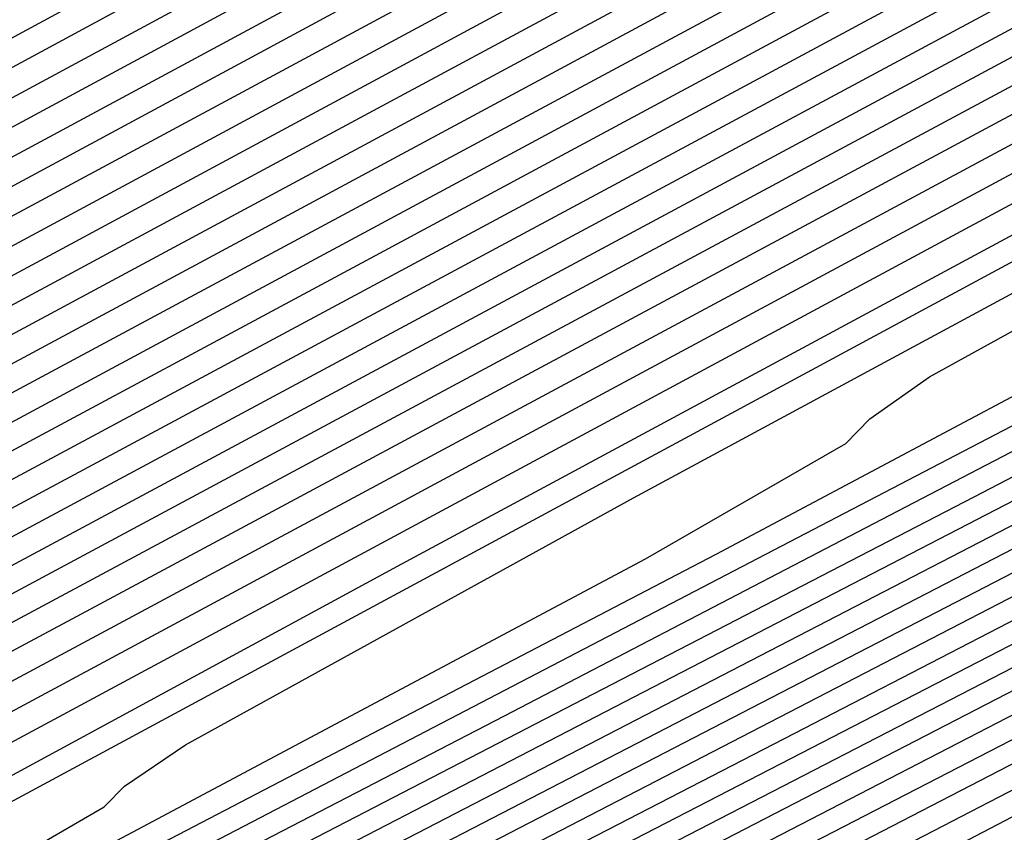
# Model space of a CAD drawing. Extents: x 3249832 to 3255657, y 13789405 to 13793316.
# Tile 396 of 656: x 3254718.228 to 3254719.159, y 13790591.128 to 13790591.897. Entities that reach past the tile are written whole.
import ezdxf

# ---------------------------------------------------------------- set-up
doc = ezdxf.new("R2010")
doc.units = 0
doc.header["$LTSCALE"] = 100
doc.header["$MEASUREMENT"] = 0
for name, color, linetype in [('GRATIO_CON', 10, 'CONTINUOUS'), ('GRATIO_ICON', 7, 'CONTINUOUS'), ('TARGETS_EAST', 7, 'CONTINUOUS')]:
    doc.layers.add(name, color=color, linetype=linetype)

# ---------------------------------------------------------------- blocks, each defined once
blk = doc.blocks.new('Gratio_032316_contours')
at = {"layer": 'GRATIO_CON', "color": 1, "linetype": 'Continuous', "flags": 128}
for points in [[(3254703.74208, 13790583.6526), (3254705.09399, 13790584.28753), (3254707.51, 13790585.43769), (3254710.35179, 13790586.79481), (3254712.76787, 13790587.94839), (3254714.11958, 13790588.59054), (3254714.61952, 13790588.82402), (3254714.69313, 13790588.8542), (3254714.69496, 13790588.85214), (3254714.69605, 13790588.85165), (3254714.69654, 13790588.85216), (3254714.72078, 13790588.86548), (3254714.8899, 13790588.95264), (3254715.34922, 13790589.187), (3254716.17148, 13790589.60527), (3254717.13902, 13790590.09763), (3254717.96162, 13790590.51759), (3254718.5029, 13790590.79709), (3254719.24206, 13790591.18172), (3254720.81218, 13790591.99548), (3254723.57767, 13790593.42532), (3254726.82837, 13790595.11004), (3254729.58542, 13790596.5514)], [(3254703.99313, 13790583.80903), (3254704.46202, 13790584.0148), (3254705.72405, 13790584.60751), (3254707.97941, 13790585.68119), (3254710.63226, 13790586.94808), (3254712.8877, 13790588.02496), (3254714.14953, 13790588.62442), (3254714.61625, 13790588.84237), (3254714.68504, 13790588.87055), (3254714.68688, 13790588.86865), (3254714.68805, 13790588.86818), (3254714.68865, 13790588.8686), (3254714.70788, 13790588.87911), (3254714.84129, 13790588.94785), (3254715.20351, 13790589.13266), (3254715.85193, 13790589.46251), (3254716.61492, 13790589.85077), (3254717.2636, 13790590.18195), (3254717.70844, 13790590.41164), (3254718.41726, 13790590.77991), (3254719.99724, 13790591.59796), (3254722.78966, 13790593.04117), (3254726.07216, 13790594.74185), (3254728.8565, 13790596.19648)], [(3254711.19319, 13790587.25462), (3254713.12734, 13790588.1781), (3254714.20943, 13790588.69217), (3254714.60973, 13790588.87908), (3254714.66886, 13790588.90327), (3254714.67071, 13790588.90166), (3254714.67204, 13790588.90124), (3254714.67287, 13790588.90146), (3254714.68208, 13790588.90638), (3254714.74407, 13790588.93828), (3254714.91208, 13790589.024), (3254715.21282, 13790589.17698), (3254715.5667, 13790589.35706), (3254715.86757, 13790589.51066), (3254716.11951, 13790589.64073), (3254716.76766, 13790589.9763), (3254718.36737, 13790590.80292), (3254721.21362, 13790592.27288), (3254724.55974, 13790594.00546), (3254727.39868, 13790595.48665)], [(3254701.99328, 13790583.12843), (3254704.35055, 13790584.18117), (3254705.63547, 13790584.73829), (3254706.11677, 13790584.92637), (3254706.19419, 13790584.93306), (3254706.25314, 13790584.93958), (3254706.62184, 13790585.10138), (3254707.61421, 13790585.56744), (3254709.38766, 13790586.41171), (3254711.47365, 13790587.40789), (3254713.24716, 13790588.25467), (3254714.24312, 13790588.72794), (3254714.63632, 13790588.91263), (3254714.76153, 13790588.97093), (3254714.89027, 13790589.03409), (3254715.04097, 13790589.10979), (3254715.16886, 13790589.1748), (3254715.32484, 13790589.25521), (3254715.94283, 13790589.57448), (3254717.55243, 13790590.4054), (3254720.4256, 13790591.88874), (3254723.80353, 13790593.63726), (3254726.66977, 13790595.13173), (3254728.26237, 13790595.98212)], [(3254692.19542, 13790578.7312), (3254695.87288, 13790580.39231), (3254699.51231, 13790582.03688), (3254702.71633, 13790583.48115), (3254705.09511, 13790584.54481), (3254706.39109, 13790585.10911), (3254706.87575, 13790585.30138), (3254706.95287, 13790585.3105), (3254707.00648, 13790585.31643), (3254707.34178, 13790585.46357), (3254708.24426, 13790585.88742), (3254709.85707, 13790586.65521), (3254711.75412, 13790587.56117), (3254713.36699, 13790588.33124), (3254714.26934, 13790588.75992), (3254714.60319, 13790588.9158), (3254714.65265, 13790588.93603), (3254714.73839, 13790588.97809), (3254715.32733, 13790589.28087), (3254716.92296, 13790590.10361), (3254719.77669, 13790591.57637), (3254723.13145, 13790593.31247), (3254725.9781, 13790594.79603), (3254727.56019, 13790595.63959)], [(3254710.32649, 13790586.89872), (3254712.03459, 13790587.71444), (3254713.48681, 13790588.40781), (3254714.29928, 13790588.79379), (3254714.59988, 13790588.93413), (3254714.64442, 13790588.95231), (3254714.64604, 13790588.95114), (3254714.64734, 13790588.95087), (3254714.64825, 13790588.95111), (3254714.72837, 13790588.99259), (3254715.28586, 13790589.28049), (3254716.79851, 13790590.06113), (3254719.50495, 13790591.45821), (3254722.68696, 13790593.10503), (3254725.38715, 13790594.51229), (3254726.88786, 13790595.31245), (3254727.43036, 13790595.62513)], [(3254711.26532, 13790587.38573), (3254712.59552, 13790588.02098), (3254713.72645, 13790588.56095), (3254714.35918, 13790588.86153), (3254714.59327, 13790588.97083), (3254714.62795, 13790588.98499), (3254714.62922, 13790588.98409), (3254714.63024, 13790588.98401), (3254714.63098, 13790588.98454), (3254714.7024, 13790589.02207), (3254715.19946, 13790589.27941), (3254716.5481, 13790589.97595), (3254718.96102, 13790591.22183), (3254721.79792, 13790592.69015), (3254724.20525, 13790593.94479), (3254725.54319, 13790594.65817), (3254726.02685, 13790594.93694), (3254726.08508, 13790594.9963), (3254726.13057, 13790595.0453), (3254726.51145, 13790595.26832), (3254727.55966, 13790595.84359)], [(3254711.73473, 13790587.62923), (3254712.87598, 13790588.17425), (3254713.84627, 13790588.63752), (3254714.38912, 13790588.89541), (3254714.58997, 13790588.98918), (3254714.61972, 13790589.00132), (3254714.62081, 13790589.00057), (3254714.62169, 13790589.00058), (3254714.62234, 13790589.00125), (3254714.68942, 13790589.03682), (3254715.15626, 13790589.27888), (3254716.42289, 13790589.93337), (3254718.68905, 13790591.10364), (3254721.3534, 13790592.48271), (3254723.6143, 13790593.66105), (3254724.87085, 13790594.33103), (3254725.32509, 13790594.59284), (3254725.37978, 13790594.64859), (3254725.42638, 13790594.69669), (3254725.81118, 13790594.9207), (3254726.86916, 13790595.50046), (3254728.82725, 13790596.55824)], [(3254711.39453, 13790587.48731), (3254712.20415, 13790587.87274), (3254713.15645, 13790588.32752), (3254713.9661, 13790588.71409), (3254714.41907, 13790588.92928), (3254714.58666, 13790589.00753), (3254714.61149, 13790589.01766), (3254714.6124, 13790589.01704), (3254714.61314, 13790589.01715), (3254714.61371, 13790589.01796), (3254714.67643, 13790589.05156), (3254715.11306, 13790589.27834), (3254716.29768, 13790589.89078), (3254718.41708, 13790590.98544), (3254720.90888, 13790592.27527), (3254723.02334, 13790593.3773), (3254724.19852, 13790594.00389), (3254724.62334, 13790594.24874), (3254724.67448, 13790594.30088), (3254724.72219, 13790594.34808), (3254725.11091, 13790594.57307), (3254726.17866, 13790595.15733), (3254728.15444, 13790596.22421)], [(3254711.66144, 13790587.63674), (3254712.02458, 13790587.80729), (3254712.67356, 13790588.11624), (3254713.43692, 13790588.48079), (3254714.08592, 13790588.79066), (3254714.44902, 13790588.96315), (3254714.58336, 13790589.02587), (3254714.60326, 13790589.034), (3254714.60399, 13790589.03352), (3254714.60459, 13790589.03371), (3254714.60507, 13790589.03467), (3254714.66345, 13790589.0663), (3254715.06986, 13790589.2778), (3254716.17247, 13790589.84819), (3254718.14512, 13790590.86725), (3254720.46435, 13790592.06783), (3254722.43239, 13790593.09355), (3254723.52618, 13790593.67675), (3254723.92158, 13790593.90465), (3254723.96919, 13790593.95318), (3254724.01799, 13790593.99947), (3254724.41063, 13790594.22544), (3254725.48816, 13790594.8142), (3254727.48162, 13790595.89018)], [(3254711.0516, 13790587.45395), (3254712.43608, 13790588.07562), (3254712.94762, 13790588.30148), (3254713.0223, 13790588.33002), (3254713.03319, 13790588.33123), (3254713.10132, 13790588.36112), (3254713.28469, 13790588.44724), (3254713.6124, 13790588.60325), (3254713.99789, 13790588.78733), (3254714.32572, 13790588.94382), (3254714.50926, 13790589.03101), (3254714.57732, 13790589.06316), (3254714.58755, 13790589.06851), (3254714.6374, 13790589.09591), (3254714.98345, 13790589.27675), (3254715.92205, 13790589.76302), (3254717.60119, 13790590.63087), (3254719.57531, 13790591.65295), (3254721.25049, 13790592.52606), (3254722.18151, 13790593.02247)], [(3254711.79628, 13790587.81703), (3254713.19688, 13790588.44753), (3254713.74629, 13790588.69335), (3254713.91404, 13790588.76868), (3254714.0816, 13790588.84719), (3254714.27831, 13790588.94066), (3254714.44546, 13790589.02038), (3254714.53904, 13790589.06487), (3254714.57376, 13790589.08154), (3254714.57904, 13790589.08501), (3254714.62446, 13790589.11059), (3254714.94025, 13790589.2762), (3254715.79684, 13790589.72043), (3254717.32922, 13790590.51268), (3254719.13079, 13790591.44552), (3254720.65954, 13790592.24231), (3254721.50918, 13790592.69534), (3254721.81632, 13790592.87236), (3254721.8533, 13790592.91006), (3254721.90541, 13790592.95364), (3254722.30982, 13790593.18256), (3254723.41667, 13790593.78481), (3254725.46318, 13790594.88809), (3254728.23503, 13790596.37895)], [(3254702.47193, 13790583.62888), (3254706.44814, 13790585.42624), (3254709.94697, 13790587.00813), (3254712.54083, 13790588.18099), (3254713.94762, 13790588.8171), (3254714.46717, 13790589.05203), (3254714.5448, 13790589.0872), (3254714.55123, 13790589.09034), (3254714.55884, 13790589.09451), (3254714.56539, 13790589.09911), (3254714.60997, 13790589.12458), (3254714.89685, 13790589.27558), (3254715.67162, 13790589.67786), (3254717.05725, 13790590.39449), (3254718.68627, 13790591.23808), (3254720.06859, 13790591.95857), (3254720.83684, 13790592.3682), (3254721.11456, 13790592.52827), (3254721.148, 13790592.56235), (3254721.20122, 13790592.60504), (3254721.60955, 13790592.83494), (3254722.72617, 13790593.44168), (3254724.79036, 13790594.55406), (3254727.58602, 13790596.05756)], [(3254703.00825, 13790583.89672), (3254706.86253, 13790585.63902), (3254710.20799, 13790587.15156), (3254712.66839, 13790588.26391), (3254714.00026, 13790588.86583), (3254714.49124, 13790589.08782), (3254714.56174, 13790589.12059), (3254714.59856, 13790589.14167), (3254714.85393, 13790589.27609), (3254715.54646, 13790589.63569), (3254716.7853, 13790590.27642), (3254718.24175, 13790591.03065), (3254719.47763, 13790591.67482), (3254720.16451, 13790592.04106), (3254720.41281, 13790592.18417), (3254720.4427, 13790592.21464), (3254720.49702, 13790592.25643), (3254720.90928, 13790592.48731), (3254722.03567, 13790593.09855), (3254724.11755, 13790594.22003), (3254726.93701, 13790595.73618), (3254730.1613, 13790597.47006)], [(3254704.07064, 13790584.42764), (3254707.66819, 13790586.05379), (3254710.69174, 13790587.42056), (3254712.87231, 13790588.40585), (3254714.04753, 13790588.93598), (3254714.48131, 13790589.13088), (3254714.54417, 13790589.15893), (3254714.57266, 13790589.17462), (3254714.76767, 13790589.27704), (3254715.29611, 13790589.5514), (3254716.24139, 13790590.0403), (3254717.35271, 13790590.61581), (3254718.29573, 13790591.10733), (3254718.81984, 13790591.38678), (3254719.0093, 13790591.49598), (3254719.03211, 13790591.51923), (3254719.08863, 13790591.55921), (3254719.50874, 13790591.79206), (3254720.65467, 13790592.41229), (3254722.77192, 13790593.55197), (3254725.63899, 13790595.09341), (3254728.91761, 13790596.85646)], [(3254700.80641, 13790582.97858), (3254704.60184, 13790584.6931), (3254708.07102, 13790586.26118), (3254710.93361, 13790587.55507), (3254712.97428, 13790588.47682), (3254714.07117, 13790588.97105), (3254714.47635, 13790589.15241), (3254714.53538, 13790589.1781), (3254714.55972, 13790589.1911), (3254714.72454, 13790589.27751), (3254715.17094, 13790589.50926), (3254715.96944, 13790589.92224), (3254716.90819, 13790590.40838), (3254717.70478, 13790590.82358), (3254718.1475, 13790591.05964), (3254718.30755, 13790591.15188), (3254718.32681, 13790591.17152), (3254718.38444, 13790591.2106), (3254718.80847, 13790591.44443), (3254719.96417, 13790592.06916), (3254722.09911, 13790593.21794), (3254724.98998, 13790594.77202), (3254728.29577, 13790596.54966)], [(3254701.39413, 13790583.26959), (3254705.13303, 13790584.95856), (3254708.47385, 13790586.46857), (3254711.17549, 13790587.68957), (3254713.07624, 13790588.54779), (3254714.09481, 13790589.00612), (3254714.47139, 13790589.17394), (3254714.52659, 13790589.19728), (3254714.54677, 13790589.20757), (3254714.68141, 13790589.27798), (3254715.04577, 13790589.46711), (3254715.69748, 13790589.80419), (3254716.46367, 13790590.20096), (3254717.11383, 13790590.53984), (3254717.47517, 13790590.7325), (3254717.60579, 13790590.80779), (3254717.62152, 13790590.82382), (3254717.68025, 13790590.86199), (3254718.1082, 13790591.0968), (3254719.27367, 13790591.72603), (3254721.42629, 13790592.88391), (3254724.34097, 13790594.45064), (3254727.67393, 13790596.24287)], [(3254701.98185, 13790583.56061), (3254705.66423, 13790585.22402), (3254708.87668, 13790586.67596), (3254711.41736, 13790587.82407), (3254713.1782, 13790588.61876), (3254714.11844, 13790589.04119), (3254714.46643, 13790589.19547), (3254714.5178, 13790589.21645), (3254714.53382, 13790589.22404), (3254714.63828, 13790589.27846), (3254714.92059, 13790589.42497), (3254715.4255, 13790589.68618), (3254716.01895, 13790589.994), (3254716.5222, 13790590.25767), (3254716.86324, 13790590.44211), (3254717.39695, 13790590.73508), (3254718.58492, 13790591.38), (3254720.75399, 13790592.54902), (3254723.69202, 13790594.12914), (3254727.05209, 13790595.93607), (3254730.47433, 13790597.77934)], [(3254703.1573, 13790584.14264), (3254706.72662, 13790585.75493), (3254709.68234, 13790587.09074), (3254711.9011, 13790588.09307), (3254713.38213, 13790588.7607), (3254714.16572, 13790589.11134), (3254714.45651, 13790589.23853), (3254714.50023, 13790589.25479), (3254714.50792, 13790589.25699), (3254714.55202, 13790589.27941), (3254714.67025, 13790589.34069), (3254714.8816, 13790589.45003), (3254715.13003, 13790589.57889), (3254715.34069, 13790589.68926), (3254715.52044, 13790589.78633), (3254716.00279, 13790590.04802), (3254717.2029, 13790590.69542), (3254719.40807, 13790591.88146), (3254722.39397, 13790593.48644), (3254725.80841, 13790595.32247), (3254729.28601, 13790597.19548)], [(3254692.44474, 13790579.47648), (3254693.91949, 13790580.09397), (3254694.82193, 13790580.46293), (3254695.7079, 13790580.83475), (3254697.32778, 13790581.5479), (3254700.17871, 13790582.82605), (3254703.74502, 13790584.43366), (3254707.25782, 13790586.02039), (3254710.08517, 13790587.29813), (3254712.14298, 13790588.22758), (3254713.48409, 13790588.83167), (3254714.19126, 13790589.14739), (3254714.46675, 13790589.2679), (3254714.54273, 13790589.30042), (3254714.60894, 13790589.33228), (3254714.68546, 13790589.37118), (3254714.74992, 13790589.40495), (3254714.84904, 13790589.45841), (3254715.30571, 13790589.70449), (3254716.5119, 13790590.35313), (3254718.7351, 13790591.54768), (3254721.74494, 13790593.16508), (3254725.18657, 13790595.01568), (3254728.69185, 13790596.90355)], [(3254691.14093, 13790578.9669), (3254692.98004, 13790579.74207), (3254694.46625, 13790580.36472), (3254695.37555, 13790580.73713), (3254696.26821, 13790581.11251), (3254697.9006, 13790581.83181), (3254700.76941, 13790583.11832), (3254704.33274, 13790584.72467), (3254707.78901, 13790586.28585), (3254710.48799, 13790587.50552), (3254712.38479, 13790588.36214), (3254713.58585, 13790588.90285), (3254714.27404, 13790589.21499), (3254714.9379, 13790589.54666), (3254716.14237, 13790590.18616), (3254718.30354, 13790591.34433), (3254721.24199, 13790592.92228), (3254724.62942, 13790594.74362), (3254728.11685, 13790596.62191)], [(3254691.66191, 13790579.22632), (3254693.51533, 13790580.00766), (3254695.01302, 13790580.63547), (3254695.92918, 13790581.01132), (3254696.82853, 13790581.39026), (3254698.47342, 13790582.11572), (3254701.36012, 13790583.41059), (3254704.92046, 13790585.01569), (3254708.32021, 13790586.55131), (3254710.89081, 13790587.71293), (3254712.62656, 13790588.49675), (3254713.68745, 13790588.97419), (3254714.29308, 13790589.24888), (3254714.90136, 13790589.55341), (3254716.02978, 13790590.15264), (3254718.06295, 13790591.2422), (3254720.85399, 13790592.74103), (3254724.1231, 13790594.49886), (3254727.55692, 13790596.34836)], [(3254690.89048, 13790578.98548), (3254692.70386, 13790579.74517), (3254694.58591, 13790580.53884), (3254696.10655, 13790581.17697), (3254697.03643, 13790581.55971), (3254697.94915, 13790581.94578), (3254699.61906, 13790582.68354), (3254702.54152, 13790583.99513), (3254706.09591, 13790585.59772), (3254709.3826, 13790587.08223), (3254711.69644, 13790588.12773), (3254713.11009, 13790588.76598), (3254713.89065, 13790589.11687), (3254714.33116, 13790589.31666), (3254714.82828, 13790589.56693), (3254715.80459, 13790590.0856), (3254717.58177, 13790591.03793), (3254720.07797, 13790592.37853), (3254723.11046, 13790594.00934), (3254726.43706, 13790595.80126), (3254729.5778, 13790597.50106)], [(3254691.39762, 13790579.23909), (3254693.22483, 13790580.0046), (3254695.1212, 13790580.80443), (3254696.65332, 13790581.44773), (3254697.60632, 13790581.84126), (3254698.63961, 13790582.28239), (3254700.63113, 13790583.16608), (3254704.10839, 13790584.72875), (3254708.19715, 13790586.57237), (3254711.67271, 13790588.14035), (3254713.66293, 13790589.04007), (3254714.70584, 13790589.53487), (3254715.69199, 13790590.05208), (3254717.34118, 13790590.93579), (3254719.68997, 13790592.19728), (3254722.60414, 13790593.76458), (3254725.87712, 13790595.52771), (3254729.01287, 13790597.22465)], [(3254691.90476, 13790579.4927), (3254693.74581, 13790580.26402), (3254695.65649, 13790581.07002), (3254697.20008, 13790581.71848), (3254698.1558, 13790582.11359), (3254699.1668, 13790582.54517), (3254701.09218, 13790583.39945), (3254704.45072, 13790584.9087), (3254708.39987, 13790586.68933), (3254711.75674, 13790588.20375), (3254713.67677, 13790589.07161), (3254714.66865, 13790589.54133), (3254715.5794, 13790590.01856), (3254717.10059, 13790590.83366), (3254719.30196, 13790592.01603), (3254722.09782, 13790593.51982), (3254725.31719, 13790595.25416), (3254728.44794, 13790596.94823)], [(3254692.4119, 13790579.74631), (3254694.26678, 13790580.52345), (3254696.19179, 13790581.33561), (3254697.74685, 13790581.98923), (3254698.70529, 13790582.38591), (3254699.694, 13790582.80795), (3254701.55324, 13790583.63282), (3254704.79305, 13790585.08866), (3254708.60259, 13790586.80628), (3254711.84077, 13790588.26715), (3254713.6906, 13790589.10315), (3254714.63146, 13790589.5478), (3254715.4668, 13790589.98504), (3254716.85999, 13790590.73152), (3254718.91395, 13790591.83478), (3254721.5915, 13790593.27506), (3254724.75726, 13790594.98061), (3254727.88301, 13790596.67182)], [(3254691.97469, 13790579.65884), (3254693.42618, 13790580.25354), (3254695.30873, 13790581.04229), (3254697.26237, 13790581.86679), (3254698.84038, 13790582.53073), (3254699.80426, 13790582.93056), (3254700.74839, 13790583.33351), (3254702.47535, 13790584.09955), (3254705.47771, 13790585.44858), (3254709.00802, 13790587.04021), (3254712.00881, 13790588.39397), (3254713.71826, 13790589.16623), (3254714.55707, 13790589.56073), (3254715.24161, 13790589.918), (3254716.37881, 13790590.52725), (3254718.13794, 13790591.47229), (3254720.57886, 13790592.78554), (3254723.63739, 13790594.43351), (3254726.75314, 13790596.11899), (3254729.24169, 13790597.47883)], [(3254702.93637, 13790584.33295), (3254705.81991, 13790585.62867), (3254709.21022, 13790587.15763), (3254712.09136, 13790588.45865), (3254713.70142, 13790589.1857), (3254714.29473, 13790589.45337), (3254714.37961, 13790589.49147), (3254714.37974, 13790589.49141), (3254714.38013, 13790589.49119), (3254714.38109, 13790589.49045), (3254714.41029, 13790589.50373), (3254714.60482, 13790589.60532), (3254715.12911, 13790589.88442), (3254716.13824, 13790590.4251), (3254717.74994, 13790591.29104), (3254720.07254, 13790592.54078), (3254723.07746, 13790594.15996), (3254726.18821, 13790595.84258), (3254728.69137, 13790597.2097)], [(3254703.39739, 13790584.56636), (3254706.16218, 13790585.8087), (3254709.41288, 13790587.27464), (3254712.17543, 13790588.52194), (3254713.71933, 13790589.2188), (3254714.28836, 13790589.47519), (3254714.36989, 13790589.51154), (3254714.37011, 13790589.51148), (3254714.37048, 13790589.51139), (3254714.37132, 13790589.51088), (3254714.39651, 13790589.52242), (3254714.56432, 13790589.61008), (3254715.01659, 13790589.85084), (3254715.89768, 13790590.32295), (3254717.36193, 13790591.10979), (3254719.56622, 13790592.29602), (3254722.51753, 13790593.88641), (3254725.62328, 13790595.56617), (3254728.14105, 13790596.94058)], [(3254703.85841, 13790584.79976), (3254706.50444, 13790585.98873), (3254709.61554, 13790587.39165), (3254712.25951, 13790588.58523), (3254713.73724, 13790589.2519), (3254714.282, 13790589.497), (3254714.36018, 13790589.53161), (3254714.36047, 13790589.53154), (3254714.36083, 13790589.5316), (3254714.36155, 13790589.53131), (3254714.38273, 13790589.5411), (3254714.52382, 13790589.61484), (3254714.90408, 13790589.81727), (3254715.65711, 13790590.2208), (3254716.97393, 13790590.92854), (3254719.0599, 13790592.05126), (3254721.95759, 13790593.61286), (3254725.05835, 13790595.28975), (3254727.59073, 13790596.67145)], [(3254703.38432, 13790584.64746), (3254704.78046, 13790585.26657), (3254707.18897, 13790586.34879), (3254710.02086, 13790587.62567), (3254712.42766, 13790588.7118), (3254713.77305, 13790589.3181), (3254714.26928, 13790589.54062), (3254714.34076, 13790589.57174), (3254714.34119, 13790589.57167), (3254714.34153, 13790589.572), (3254714.34201, 13790589.57218), (3254714.35518, 13790589.57848), (3254714.44283, 13790589.62436), (3254714.67905, 13790589.75012), (3254715.17597, 13790590.0165), (3254716.19792, 13790590.56603), (3254718.04726, 13790591.56173), (3254720.83773, 13790593.06576), (3254723.92849, 13790594.73692), (3254726.49008, 13790596.13319), (3254727.9069, 13790596.9257)], [(3254703.9115, 13790584.91025), (3254705.24148, 13790585.49997), (3254707.53124, 13790586.52882), (3254710.22352, 13790587.74267), (3254712.51174, 13790588.77509), (3254713.79095, 13790589.3512), (3254714.26292, 13790589.56244), (3254714.33104, 13790589.59181), (3254714.33156, 13790589.59173), (3254714.33188, 13790589.5922), (3254714.33224, 13790589.59261), (3254714.3414, 13790589.59716), (3254714.40233, 13790589.62912), (3254714.56653, 13790589.71655), (3254714.9354, 13790589.91435), (3254715.80992, 13790590.38478), (3254717.54094, 13790591.31697), (3254720.2778, 13790592.79221), (3254723.36356, 13790594.46051), (3254725.93976, 13790595.86407), (3254727.36714, 13790596.66119)], [(3254703.65065, 13790584.83683), (3254704.43869, 13790585.17304), (3254705.7025, 13790585.73338), (3254707.8735, 13790586.70885), (3254710.42618, 13790587.85968), (3254712.59581, 13790588.83838), (3254713.80886, 13790589.3843), (3254714.25655, 13790589.58425), (3254714.32133, 13790589.61188), (3254714.32192, 13790589.61179), (3254714.32223, 13790589.6124), (3254714.32247, 13790589.61305), (3254714.32762, 13790589.61585), (3254714.36183, 13790589.63388), (3254714.45402, 13790589.68297), (3254714.69484, 13790589.81219), (3254715.42191, 13790590.20353), (3254717.03463, 13790591.07221), (3254719.71786, 13790592.51866), (3254722.79863, 13790594.1841), (3254725.38944, 13790595.59494), (3254726.82738, 13790596.39667), (3254727.34774, 13790596.71105)], [(3254703.2145, 13790584.69675), (3254704.20013, 13790585.10915), (3254704.96588, 13790585.43583), (3254706.16353, 13790585.96678), (3254708.21577, 13790586.88888), (3254710.62884, 13790587.97669), (3254712.67989, 13790588.90166), (3254713.82676, 13790589.4174), (3254714.25019, 13790589.60606), (3254714.31162, 13790589.63195), (3254714.3901, 13790589.67379), (3254714.93511, 13790589.96803), (3254716.41376, 13790590.76556), (3254719.05934, 13790592.19223), (3254722.1701, 13790593.87368), (3254724.8105, 13790595.31052), (3254726.27914, 13790596.12763), (3254726.81118, 13790596.44691), (3254726.87595, 13790596.51452), (3254726.90032, 13790596.55671), (3254727.14142, 13790596.72001)], [(3254711.03416, 13790588.21071), (3254712.84804, 13790589.02824), (3254713.86258, 13790589.48359), (3254714.23746, 13790589.6496), (3254714.29218, 13790589.67177), (3254714.29297, 13790589.6713), (3254714.2932, 13790589.67201), (3254714.29301, 13790589.67338), (3254714.36389, 13790589.71338), (3254714.86266, 13790589.98391), (3254716.21749, 13790590.71534), (3254718.64224, 13790592.02334), (3254721.49358, 13790593.56484), (3254723.91385, 13790594.88206), (3254725.26006, 13790595.63114), (3254725.74775, 13790595.92383), (3254725.80712, 13790595.98581), (3254725.83293, 13790596.02653), (3254726.07826, 13790596.19058), (3254726.76077, 13790596.60633), (3254728.00348, 13790597.3473)], [(3254711.23682, 13790588.32772), (3254712.93212, 13790589.09152), (3254713.88048, 13790589.51668), (3254714.2311, 13790589.67135), (3254714.28245, 13790589.69166), (3254714.28331, 13790589.69097), (3254714.2835, 13790589.69163), (3254714.28316, 13790589.69325), (3254714.35051, 13790589.73209), (3254714.82626, 13790589.99112), (3254716.1192, 13790590.69), (3254718.43357, 13790591.93893), (3254721.15524, 13790593.41051), (3254723.4655, 13790594.66788), (3254724.75051, 13790595.3829), (3254725.21604, 13790595.66229), (3254725.27271, 13790595.72146), (3254725.29924, 13790595.76145), (3254725.54668, 13790595.92587), (3254726.23417, 13790596.34397), (3254727.48556, 13790597.08976)], [(3254711.43948, 13790588.44472), (3254713.0162, 13790589.15481), (3254713.89839, 13790589.54978), (3254714.22473, 13790589.69311), (3254714.27273, 13790589.71155), (3254714.27365, 13790589.71063), (3254714.27381, 13790589.71125), (3254714.27331, 13790589.71312), (3254714.33714, 13790589.75079), (3254714.78986, 13790589.99834), (3254716.02092, 13790590.66466), (3254718.22491, 13790591.85453), (3254720.81691, 13790593.25618), (3254723.01714, 13790594.45369), (3254724.24096, 13790595.13467), (3254724.68432, 13790595.40075), (3254724.73829, 13790595.4571), (3254724.76555, 13790595.49636), (3254725.0151, 13790595.66115), (3254725.70757, 13790596.08161), (3254726.96765, 13790596.83222), (3254728.53646, 13790597.76501)], [(3254711.64214, 13790588.56173), (3254713.10027, 13790589.2181), (3254713.91625, 13790589.58296), (3254714.21806, 13790589.71559), (3254714.26197, 13790589.73385), (3254714.32328, 13790589.76886), (3254714.75336, 13790590.00476), (3254715.92262, 13790590.63892), (3254718.01623, 13790591.77), (3254720.47857, 13790593.10183), (3254722.56878, 13790594.23951), (3254723.73142, 13790594.88644), (3254724.15261, 13790595.13922), (3254724.20388, 13790595.19275), (3254724.23185, 13790595.23127), (3254724.48352, 13790595.39644), (3254725.18097, 13790595.81924), (3254726.44973, 13790596.57468), (3254728.02922, 13790597.51369)]]:
    blk.add_lwpolyline(points, dxfattribs=at)
at = {"layer": 'GRATIO_ICON', "color": 7, "linetype": 'Continuous', "flags": 128}
for points in [[(3254710.91272, 13790587.10135), (3254713.00752, 13790588.10153), (3254714.17948, 13790588.65829), (3254714.61299, 13790588.86073), (3254714.67695, 13790588.88691), (3254714.67879, 13790588.88516), (3254714.68004, 13790588.88471), (3254714.68076, 13790588.88503), (3254714.69498, 13790588.89275), (3254714.79268, 13790588.94306), (3254715.05779, 13790589.07833), (3254715.53237, 13790589.31974), (3254716.09081, 13790589.60392), (3254716.56558, 13790589.84631), (3254716.91397, 13790590.02619), (3254717.59246, 13790590.37811), (3254719.1823, 13790591.20044), (3254722.00164, 13790592.65703), (3254725.31595, 13790594.37365), (3254728.12759, 13790595.84157)], [(3254710.7959, 13790587.14222), (3254712.31505, 13790587.86771), (3254713.60663, 13790588.48438), (3254714.32923, 13790588.82766), (3254714.59658, 13790588.95248), (3254714.63618, 13790588.96865), (3254714.63763, 13790588.96762), (3254714.63879, 13790588.96744), (3254714.63962, 13790588.96783), (3254714.71539, 13790589.00733), (3254715.24266, 13790589.27995), (3254716.6733, 13790590.01854), (3254719.23298, 13790591.34002), (3254722.24244, 13790592.89759), (3254724.7962, 13790594.22854), (3254726.21552, 13790594.98531), (3254726.7286, 13790595.28103), (3254726.79037, 13790595.344), (3254726.83477, 13790595.39391), (3254727.21172, 13790595.61595)], [(3254711.68046, 13790587.70481), (3254712.18864, 13790587.92647), (3254712.26362, 13790587.95258), (3254712.27985, 13790587.95438), (3254712.38138, 13790587.99893), (3254712.65464, 13790588.12727), (3254713.14298, 13790588.35975), (3254713.71738, 13790588.63406), (3254714.20574, 13790588.86723), (3254714.47896, 13790588.99703), (3254714.58005, 13790589.04422), (3254714.59502, 13790589.05034), (3254714.59557, 13790589.05), (3254714.59604, 13790589.05028), (3254714.59643, 13790589.05138), (3254714.65046, 13790589.08104), (3254715.02666, 13790589.27727), (3254716.04726, 13790589.80561), (3254717.87315, 13790590.74906), (3254720.01983, 13790591.86039), (3254721.84144, 13790592.80981), (3254722.85385, 13790593.34961)], [(3254703.53945, 13790584.16218), (3254707.26536, 13790585.8464), (3254710.44987, 13790587.28606), (3254712.77035, 13790588.33488), (3254714.02389, 13790588.90091), (3254714.48627, 13790589.10935), (3254714.55295, 13790589.13976), (3254714.58561, 13790589.15815), (3254714.8108, 13790589.27656), (3254715.42128, 13790589.59354), (3254716.51335, 13790590.15836), (3254717.79723, 13790590.82323), (3254718.88668, 13790591.39107), (3254719.49217, 13790591.71392), (3254719.71105, 13790591.84007), (3254719.73741, 13790591.86694), (3254719.79283, 13790591.90782), (3254720.20901, 13790592.13968), (3254721.34517, 13790592.75542), (3254723.44474, 13790593.886), (3254726.288, 13790595.41479), (3254729.53945, 13790597.16326)], [(3254702.56958, 13790583.85163), (3254706.19542, 13790585.48948), (3254709.27951, 13790586.88335), (3254711.65923, 13790587.95857), (3254713.28017, 13790588.68973), (3254714.14208, 13790589.07626), (3254714.46147, 13790589.217), (3254714.50901, 13790589.23562), (3254714.52087, 13790589.24052), (3254714.59515, 13790589.27893), (3254714.79542, 13790589.38283), (3254715.15355, 13790589.56811), (3254715.57449, 13790589.78644), (3254715.93145, 13790589.97346), (3254716.19184, 13790590.11422), (3254716.69987, 13790590.39155), (3254717.89391, 13790591.03771), (3254720.08103, 13790592.21524), (3254723.043, 13790593.80779), (3254726.43025, 13790595.62927), (3254729.88017, 13790597.48741)], [(3254692.18288, 13790579.48575), (3254694.05062, 13790580.27325), (3254695.55978, 13790580.90622), (3254696.4828, 13790581.28552), (3254697.38884, 13790581.66802), (3254699.04624, 13790582.39963), (3254701.95082, 13790583.70286), (3254705.50819, 13790585.30671), (3254708.8514, 13790586.81677), (3254711.29362, 13790587.92033), (3254712.86832, 13790588.63136), (3254713.78905, 13790589.04553), (3254714.31212, 13790589.28277), (3254714.86482, 13790589.56017), (3254715.91718, 13790590.11912), (3254717.82236, 13790591.14006), (3254720.46598, 13790592.55978), (3254723.61678, 13790594.2541), (3254726.99699, 13790596.07481), (3254730.14273, 13790597.77747)], [(3254691.47821, 13790579.40963), (3254692.91904, 13790579.99992), (3254694.78776, 13790580.78287), (3254696.72708, 13790581.6012), (3254698.29361, 13790582.25998), (3254699.25478, 13790582.65823), (3254700.22119, 13790583.07073), (3254702.01429, 13790583.86618), (3254705.13538, 13790585.26862), (3254708.80531, 13790586.92324), (3254711.92479, 13790588.33056), (3254713.70443, 13790589.13469), (3254714.59427, 13790589.55426), (3254715.35421, 13790589.95152), (3254716.6194, 13790590.62939), (3254718.52595, 13790591.65354), (3254721.08518, 13790593.0303), (3254724.19732, 13790594.70706), (3254727.31808, 13790596.39541)], [(3254702.85713, 13790584.38467), (3254704.31944, 13790585.03317), (3254706.84671, 13790586.16876), (3254709.8182, 13790587.50866), (3254712.34359, 13790588.64851), (3254713.75514, 13790589.285), (3254714.27564, 13790589.51881), (3254714.35047, 13790589.55168), (3254714.35083, 13790589.5516), (3254714.35118, 13790589.5518), (3254714.35178, 13790589.55175), (3254714.36896, 13790589.55979), (3254714.48333, 13790589.6196), (3254714.79156, 13790589.7837), (3254715.41654, 13790590.11865), (3254716.58593, 13790590.74728), (3254718.55358, 13790591.80649), (3254721.39766, 13790593.33931), (3254724.49342, 13790595.01334), (3254727.0404, 13790596.40232), (3254728.44666, 13790597.19021)], [(3254703.76127, 13790584.9675), (3254704.74962, 13790585.38148), (3254705.49306, 13790585.69863), (3254706.62455, 13790586.20019), (3254708.55803, 13790587.06892), (3254710.8315, 13790588.0937), (3254712.76397, 13790588.96495), (3254713.84466, 13790589.45051), (3254714.24378, 13790589.62795), (3254714.30174, 13790589.65225), (3254714.37685, 13790589.69264), (3254714.89894, 13790589.97512), (3254716.31573, 13790590.73994), (3254718.8509, 13790592.10753), (3254721.83191, 13790593.71914), (3254724.36221, 13790595.09624), (3254725.76961, 13790595.87937), (3254726.27947, 13790596.18537), (3254726.34154, 13790596.25017), (3254726.36663, 13790596.29162), (3254726.60984, 13790596.4553), (3254727.28737, 13790596.86869)]]:
    blk.add_lwpolyline(points, dxfattribs=at)

msp = doc.modelspace()

# ---------------------------------------------------------------- linework, layer by layer
at = {"layer": 'TARGETS_EAST', "color": 1, "const_width": 2.5}
msp.add_lwpolyline([(3254706.20751, 13790587.87493, 1), (3254723.70751, 13790587.87493, 1)], format="xyb", close=True, dxfattribs=at)

# ---------------------------------------------------------------- block references
at = {"layer": 'TARGETS_EAST'}
msp.add_blockref('Gratio_032316_contours', (0, 0), dxfattribs=at)

doc.saveas('drawing.dxf')
